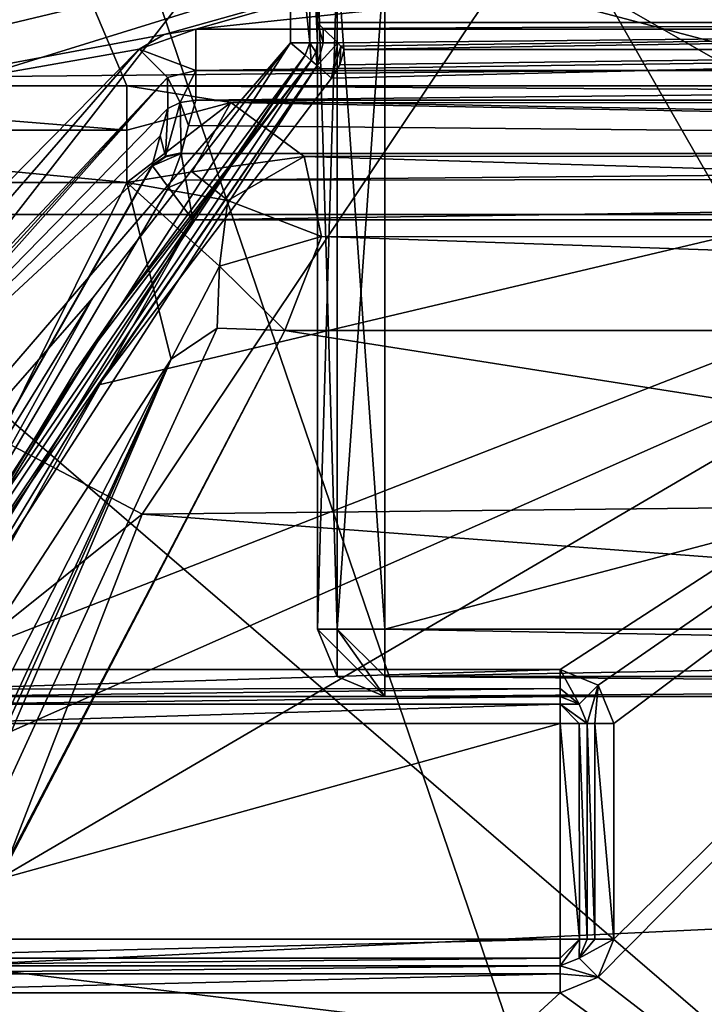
# Model space of a CAD drawing. Extents: x -250 to 250, y -697 to 625.
# Tile 545 of 656: x -156.11 to -153.56, y 536.61 to 540.26. Entities that reach past the tile are written whole.
import ezdxf

# ---------------------------------------------------------------- set-up
doc = ezdxf.new("R2010")
doc.units = 0
doc.header["$LTSCALE"] = 25.405557
for name, color, linetype in [('1251', 7, 'CONTINUOUS'), ('1270', 7, 'CONTINUOUS'), ('2125', 7, 'CONTINUOUS'), ('2130', 7, 'CONTINUOUS'), ('2131', 7, 'CONTINUOUS'), ('2133', 7, 'CONTINUOUS'), ('278', 7, 'CONTINUOUS'), ('3207', 7, 'CONTINUOUS'), ('3212', 7, 'CONTINUOUS'), ('3213', 7, 'CONTINUOUS'), ('3215', 7, 'CONTINUOUS'), ('3216', 7, 'CONTINUOUS'), ('3256', 7, 'CONTINUOUS'), ('3258', 7, 'CONTINUOUS'), ('3265', 7, 'CONTINUOUS'), ('3267', 7, 'CONTINUOUS'), ('3279', 7, 'CONTINUOUS'), ('3282', 7, 'CONTINUOUS'), ('3287', 7, 'CONTINUOUS'), ('3288', 7, 'CONTINUOUS'), ('3929', 7, 'CONTINUOUS'), ('3932', 7, 'CONTINUOUS'), ('3934', 7, 'CONTINUOUS'), ('3938', 7, 'CONTINUOUS'), ('3939', 7, 'CONTINUOUS'), ('3940', 7, 'CONTINUOUS'), ('3941', 7, 'CONTINUOUS'), ('3942', 7, 'CONTINUOUS'), ('3948', 7, 'CONTINUOUS'), ('3949', 7, 'CONTINUOUS'), ('3950', 7, 'CONTINUOUS'), ('3959', 7, 'CONTINUOUS'), ('3963', 7, 'CONTINUOUS'), ('3964', 7, 'CONTINUOUS'), ('3965', 7, 'CONTINUOUS'), ('3995', 7, 'CONTINUOUS'), ('4055', 7, 'CONTINUOUS'), ('4056', 7, 'CONTINUOUS'), ('4061', 7, 'CONTINUOUS'), ('4063', 7, 'CONTINUOUS'), ('4064', 7, 'CONTINUOUS'), ('4065', 7, 'CONTINUOUS'), ('4067', 7, 'CONTINUOUS'), ('4068', 7, 'CONTINUOUS'), ('4069', 7, 'CONTINUOUS'), ('4070', 7, 'CONTINUOUS'), ('4071', 7, 'CONTINUOUS'), ('4116', 7, 'CONTINUOUS'), ('4117', 7, 'CONTINUOUS'), ('4118', 7, 'CONTINUOUS'), ('4120', 7, 'CONTINUOUS'), ('4121', 7, 'CONTINUOUS'), ('4122', 7, 'CONTINUOUS'), ('4123', 7, 'CONTINUOUS'), ('4124', 7, 'CONTINUOUS'), ('4148', 7, 'CONTINUOUS'), ('4402', 7, 'CONTINUOUS'), ('4404', 7, 'CONTINUOUS'), ('4405', 7, 'CONTINUOUS'), ('4407', 7, 'CONTINUOUS'), ('4414', 7, 'CONTINUOUS'), ('4415', 7, 'CONTINUOUS'), ('4426', 7, 'CONTINUOUS'), ('4427', 7, 'CONTINUOUS'), ('4428', 7, 'CONTINUOUS'), ('4432', 7, 'CONTINUOUS'), ('4433', 7, 'CONTINUOUS'), ('4521', 7, 'CONTINUOUS'), ('4523', 7, 'CONTINUOUS'), ('4526', 7, 'CONTINUOUS'), ('4544', 7, 'CONTINUOUS')]:
    doc.layers.add(name, color=color, linetype=linetype)

msp = doc.modelspace()

# ---------------------------------------------------------------- linework, layer by layer
at = {"layer": '1251', "color": 7, "linetype": 'CONTINUOUS'}
for points in [[(-159.8698, 534.049, 64.65), (-155.9976, 541.529, 64.65), (-153.6, 534.5, 64.65), (-159.8698, 534.049, 64.65)], [(-155.9976, 541.529, 64.65), (-143.7956, 541.2988, 64.65), (-150.0001, 538.1, 64.65), (-155.9976, 541.529, 64.65)], [(-153.6, 534.5, 64.65), (-155.9976, 541.529, 64.65), (-150.0001, 538.1, 64.65), (-153.6, 534.5, 64.65)]]:
    msp.add_3dface(points, dxfattribs=at)
at = {"layer": '1270', "color": 7, "linetype": 'CONTINUOUS'}
msp.add_3dface([(-155.9976, 541.529, 64.65), (-159.8698, 534.049, 64.65), (-156.7332, 542.2064, 63.65), (-155.9976, 541.529, 64.65)], dxfattribs=at)
at = {"layer": '2125', "color": 7, "linetype": 'CONTINUOUS'}
msp.add_3dface([(-153.6, 534.5, 64.65), (-150.0001, 538.1, 64.65), (-153.5293, 534.5, 64.6793), (-153.6, 534.5, 64.65)], dxfattribs=at)
at = {"layer": '2130', "color": 7, "linetype": 'CONTINUOUS'}
for points in [[(-144.4132, 538.5471, 68.45), (-146.0094, 540.8619, 68.45), (-154.1233, 540.7108, 68.45), (-144.4132, 538.5471, 68.45)], [(-155.651, 538.4264, 68.45), (-144.4132, 538.5471, 68.45), (-154.1233, 540.7108, 68.45), (-155.651, 538.4264, 68.45)], [(-150, 538, 68.45), (-144.4132, 538.5471, 68.45), (-155.651, 538.4264, 68.45), (-150, 538, 68.45)], [(-157.0824, 534.7403, 68.45), (-150, 538, 68.45), (-155.651, 538.4264, 68.45), (-157.0824, 534.7403, 68.45)], [(-153.5, 534.5, 68.45), (-150, 538, 68.45), (-157.0824, 534.7403, 68.45), (-153.5, 534.5, 68.45)]]:
    msp.add_3dface(points, dxfattribs=at)
at = {"layer": '2131', "color": 7, "linetype": 'CONTINUOUS'}
msp.add_3dface([(-155.9789, 542.3068, 68.55), (-157.8925, 543.8342, 68.65), (-157.8164, 539.5667, 68.55), (-155.9789, 542.3068, 68.55)], dxfattribs=at)
at = {"layer": '2133', "color": 7, "linetype": 'CONTINUOUS'}
for points in [[(-154.1233, 540.7108, 68.45), (-155.9789, 542.3068, 68.55), (-157.8164, 539.5667, 68.55), (-154.1233, 540.7108, 68.45)], [(-155.651, 538.4264, 68.45), (-154.1233, 540.7108, 68.45), (-157.8164, 539.5667, 68.55), (-155.651, 538.4264, 68.45)], [(-155.651, 538.4264, 68.45), (-157.8164, 539.5667, 68.55), (-159.4414, 535.3923, 68.55), (-155.651, 538.4264, 68.45)], [(-157.0824, 534.7403, 68.45), (-155.651, 538.4264, 68.45), (-159.4414, 535.3923, 68.55), (-157.0824, 534.7403, 68.45)]]:
    msp.add_3dface(points, dxfattribs=at)
at = {"layer": '278', "color": 7, "linetype": 'CONTINUOUS'}
for points in [[(210, 543.5344, -8.8992), (210, 539.5384, -3.3992), (-210, 543.5344, -8.8992), (210, 543.5344, -8.8992)], [(210, 539.5384, -3.3992), (-210, 539.5384, -3.3992), (-210, 543.5344, -8.8992), (210, 539.5384, -3.3992)], [(210, 539.5384, 3.3992), (210, 543.5344, 8.8992), (-210, 539.5384, 3.3992), (210, 539.5384, 3.3992)], [(210, 543.5344, 8.8992), (-210, 543.5344, 8.8992), (-210, 539.5384, 3.3992), (210, 543.5344, 8.8992)], [(210, 539.5384, -3.3992), (210, 539.5384, 3.3992), (-210, 539.5384, -3.3992), (210, 539.5384, -3.3992)], [(210, 539.5384, 3.3992), (-210, 539.5384, 3.3992), (-210, 539.5384, -3.3992), (210, 539.5384, 3.3992)]]:
    msp.add_3dface(points, dxfattribs=at)
at = {"layer": '3207', "color": 7, "linetype": 'CONTINUOUS'}
for points in [[(-160.922, 535.5058, -13.35), (-156.4706, 542.7402, -13.35), (-150, 540.3336, -13.35), (-160.922, 535.5058, -13.35)], [(-138.9558, 535.1372, -13.35), (-160.922, 535.5058, -13.35), (-150, 540.3336, -13.35), (-138.9558, 535.1372, -13.35)]]:
    msp.add_3dface(points, dxfattribs=at)
at = {"layer": '3212', "color": 7, "linetype": 'CONTINUOUS'}
for points in [[(-156.6276, 542.5491, -8.6967), (-158.9874, 539.5661, -5.5994), (-151.2713, 541.4105, -7.7171), (-156.6276, 542.5491, -8.6967)], [(-158.9874, 539.5661, -5.5994), (-155.5688, 540.2058, -6.4277), (-151.2713, 541.4105, -7.7171), (-158.9874, 539.5661, -5.5994)], [(-155.5688, 540.2058, -6.4277), (-155.4521, 540.2257, -6.4516), (-151.2713, 541.4105, -7.7171), (-155.5688, 540.2058, -6.4277)], [(-155.4521, 540.2257, -6.4516), (-150, 540.8074, -7.1096), (-151.2713, 541.4105, -7.7171), (-155.4521, 540.2257, -6.4516)], [(-155.4521, 540.2257, -6.4516), (-144.5479, 540.2257, -6.4516), (-150, 540.8074, -7.1096), (-155.4521, 540.2257, -6.4516)], [(-155.5688, 540.2058, -6.4277), (-158.9874, 539.5661, -5.5994), (-155.6621, 540.1517, -6.3621), (-155.5688, 540.2058, -6.4277)], [(-155.6621, 540.1517, -6.3621), (-158.9874, 539.5661, -5.5994), (-157.3086, 538.4813, -3.8458), (-155.6621, 540.1517, -6.3621)]]:
    msp.add_3dface(points, dxfattribs=at)
at = {"layer": '3213', "color": 7, "linetype": 'CONTINUOUS'}
for points in [[(-144.5371, 539.5187, -7.85), (-155.4635, 539.5187, -7.85), (-158.6205, 533.9248, -7.85), (-144.5371, 539.5187, -7.85)], [(-144.5371, 539.5187, -7.85), (-158.6205, 533.9248, -7.85), (-150, 530.55, -7.85), (-144.5371, 539.5187, -7.85)]]:
    msp.add_3dface(points, dxfattribs=at)
at = {"layer": '3215', "color": 7, "linetype": 'CONTINUOUS'}
for points in [[(-155.4521, 539.9627, -6.5216), (-155.4787, 539.8677, -7.0602), (-144.4941, 539.7649, -7.6434), (-155.4521, 539.9627, -6.5216)], [(-144.5479, 539.9627, -6.5216), (-155.4521, 539.9627, -6.5216), (-144.4941, 539.7649, -7.6434), (-144.5479, 539.9627, -6.5216)], [(-155.5061, 539.7664, -7.6347), (-155.5059, 539.7649, -7.6434), (-155.4787, 539.8677, -7.0602), (-155.5061, 539.7664, -7.6347)], [(-155.4787, 539.8677, -7.0602), (-155.5059, 539.7649, -7.6434), (-144.4941, 539.7649, -7.6434), (-155.4787, 539.8677, -7.0602)]]:
    msp.add_3dface(points, dxfattribs=at)
at = {"layer": '3216', "color": 7, "linetype": 'CONTINUOUS'}
for points in [[(-155.5555, 539.9311, -6.4442), (-157.1845, 538.2664, -3.9023), (-155.5846, 539.8298, -7.0132), (-155.5555, 539.9311, -6.4442)], [(-155.5846, 539.8298, -7.0132), (-157.1845, 538.2664, -3.9023), (-155.6145, 539.7215, -7.6218), (-155.5846, 539.8298, -7.0132)], [(-155.6145, 539.7215, -7.6218), (-157.1845, 538.2664, -3.9023), (-158.8477, 534.0318, -7.6218), (-155.6145, 539.7215, -7.6218)]]:
    msp.add_3dface(points, dxfattribs=at)
at = {"layer": '3256', "color": 7, "linetype": 'CONTINUOUS'}
for points in [[(-144.5479, 540.2257, -6.4516), (-155.4521, 540.2257, -6.4516), (-155.4521, 540.0719, -6.4026), (-144.5479, 540.2257, -6.4516)], [(-144.5479, 540.0719, -6.4026), (-144.5479, 540.2257, -6.4516), (-155.4521, 540.0719, -6.4026), (-144.5479, 540.0719, -6.4026)], [(-155.4521, 539.9627, -6.5216), (-144.5479, 539.9627, -6.5216), (-144.5479, 540.0719, -6.4026), (-155.4521, 539.9627, -6.5216)], [(-155.4521, 539.9627, -6.5216), (-144.5479, 540.0719, -6.4026), (-155.4521, 540.0719, -6.4026), (-155.4521, 539.9627, -6.5216)]]:
    msp.add_3dface(points, dxfattribs=at)
at = {"layer": '3258', "color": 7, "linetype": 'CONTINUOUS'}
for points in [[(-155.5555, 539.9311, -6.4442), (-155.565, 539.755, -7.63), (-155.5101, 539.954, -6.5023), (-155.5555, 539.9311, -6.4442)], [(-155.565, 539.755, -7.63), (-155.5061, 539.7664, -7.6347), (-155.5101, 539.954, -6.5023), (-155.565, 539.755, -7.63)], [(-155.4787, 539.8677, -7.0602), (-155.4521, 539.9627, -6.5216), (-155.5101, 539.954, -6.5023), (-155.4787, 539.8677, -7.0602)], [(-155.5061, 539.7664, -7.6347), (-155.4787, 539.8677, -7.0602), (-155.5101, 539.954, -6.5023), (-155.5061, 539.7664, -7.6347)], [(-155.5555, 539.9311, -6.4442), (-155.5846, 539.8298, -7.0132), (-155.565, 539.755, -7.63), (-155.5555, 539.9311, -6.4442)], [(-155.5846, 539.8298, -7.0132), (-155.6145, 539.7215, -7.6218), (-155.565, 539.755, -7.63), (-155.5846, 539.8298, -7.0132)]]:
    msp.add_3dface(points, dxfattribs=at)
at = {"layer": '3265', "color": 7, "linetype": 'CONTINUOUS'}
for points in [[(-155.6621, 540.1517, -6.3621), (-157.3086, 538.4813, -3.8458), (-158.182, 537.2488, -0.9494), (-155.6621, 540.1517, -6.3621)], [(-155.5571, 540.0469, -6.3507), (-155.6621, 540.1517, -6.3621), (-158.182, 537.2488, -0.9494), (-155.5571, 540.0469, -6.3507)], [(-158.1733, 537.1091, -0.9869), (-155.5571, 540.0469, -6.3507), (-158.182, 537.2488, -0.9494), (-158.1733, 537.1091, -0.9869)], [(-158.1733, 537.1091, -0.9869), (-157.1845, 538.2664, -3.9023), (-155.5571, 540.0469, -6.3507), (-158.1733, 537.1091, -0.9869)], [(-157.1845, 538.2664, -3.9023), (-155.5555, 539.9311, -6.4442), (-155.5571, 540.0469, -6.3507), (-157.1845, 538.2664, -3.9023)]]:
    msp.add_3dface(points, dxfattribs=at)
at = {"layer": '3267', "color": 7, "linetype": 'CONTINUOUS'}
for points in [[(-155.4521, 540.2257, -6.4516), (-155.5688, 540.2058, -6.4277), (-155.6621, 540.1517, -6.3621), (-155.4521, 540.2257, -6.4516)], [(-155.4521, 540.2257, -6.4516), (-155.6621, 540.1517, -6.3621), (-155.4521, 540.0719, -6.4026), (-155.4521, 540.2257, -6.4516)], [(-155.4521, 540.0719, -6.4026), (-155.6621, 540.1517, -6.3621), (-155.5571, 540.0469, -6.3507), (-155.4521, 540.0719, -6.4026)], [(-155.5101, 539.954, -6.5023), (-155.4521, 540.0719, -6.4026), (-155.5571, 540.0469, -6.3507), (-155.5101, 539.954, -6.5023)], [(-155.5101, 539.954, -6.5023), (-155.4521, 539.9627, -6.5216), (-155.4521, 540.0719, -6.4026), (-155.5101, 539.954, -6.5023)], [(-155.5555, 539.9311, -6.4442), (-155.5101, 539.954, -6.5023), (-155.5571, 540.0469, -6.3507), (-155.5555, 539.9311, -6.4442)]]:
    msp.add_3dface(points, dxfattribs=at)
at = {"layer": '3279', "color": 7, "linetype": 'CONTINUOUS'}
for points in [[(-155.6145, 539.7215, -7.6218), (-158.8477, 534.0318, -7.6218), (-155.614, 539.7203, -7.6327), (-155.6145, 539.7215, -7.6218)], [(-155.614, 539.7203, -7.6327), (-158.8477, 534.0318, -7.6218), (-155.6131, 539.7188, -7.6434), (-155.614, 539.7203, -7.6327)], [(-155.6131, 539.7188, -7.6434), (-158.8477, 534.0318, -7.6218), (-155.5532, 539.6384, -7.802), (-155.6131, 539.7188, -7.6434)], [(-158.8477, 534.0318, -7.6218), (-155.4635, 539.5187, -7.85), (-155.5532, 539.6384, -7.802), (-158.8477, 534.0318, -7.6218)], [(-155.4635, 539.5187, -7.85), (-158.8477, 534.0318, -7.6218), (-158.6205, 533.9248, -7.85), (-155.4635, 539.5187, -7.85)]]:
    msp.add_3dface(points, dxfattribs=at)
at = {"layer": '3282', "color": 7, "linetype": 'CONTINUOUS'}
for points in [[(-144.4941, 539.7649, -7.6434), (-155.5059, 539.7649, -7.6434), (-155.4889, 539.6661, -7.802), (-144.4941, 539.7649, -7.6434)], [(-144.4941, 539.7649, -7.6434), (-155.4889, 539.6661, -7.802), (-144.5093, 539.6765, -7.7939), (-144.4941, 539.7649, -7.6434)], [(-155.4889, 539.6661, -7.802), (-155.4635, 539.5187, -7.85), (-144.5093, 539.6765, -7.7939), (-155.4889, 539.6661, -7.802)], [(-155.4635, 539.5187, -7.85), (-144.5371, 539.5187, -7.85), (-144.5093, 539.6765, -7.7939), (-155.4635, 539.5187, -7.85)]]:
    msp.add_3dface(points, dxfattribs=at)
at = {"layer": '3287', "color": 7, "linetype": 'CONTINUOUS'}
for points in [[(-155.5059, 539.7649, -7.6434), (-155.6131, 539.7188, -7.6434), (-155.5532, 539.6384, -7.802), (-155.5059, 539.7649, -7.6434)], [(-155.6131, 539.7188, -7.6434), (-155.5059, 539.7649, -7.6434), (-155.5641, 539.7525, -7.6456), (-155.6131, 539.7188, -7.6434)], [(-155.4889, 539.6661, -7.802), (-155.5059, 539.7649, -7.6434), (-155.5532, 539.6384, -7.802), (-155.4889, 539.6661, -7.802)], [(-155.4635, 539.5187, -7.85), (-155.4889, 539.6661, -7.802), (-155.5532, 539.6384, -7.802), (-155.4635, 539.5187, -7.85)]]:
    msp.add_3dface(points, dxfattribs=at)
at = {"layer": '3288', "color": 7, "linetype": 'CONTINUOUS'}
for points in [[(-155.5059, 539.7649, -7.6434), (-155.5061, 539.7664, -7.6347), (-155.565, 539.755, -7.63), (-155.5059, 539.7649, -7.6434)], [(-155.5059, 539.7649, -7.6434), (-155.565, 539.755, -7.63), (-155.5641, 539.7525, -7.6456), (-155.5059, 539.7649, -7.6434)], [(-155.565, 539.755, -7.63), (-155.6145, 539.7215, -7.6218), (-155.614, 539.7203, -7.6327), (-155.565, 539.755, -7.63)], [(-155.565, 539.755, -7.63), (-155.614, 539.7203, -7.6327), (-155.6131, 539.7188, -7.6434), (-155.565, 539.755, -7.63)], [(-155.565, 539.755, -7.63), (-155.6131, 539.7188, -7.6434), (-155.5641, 539.7525, -7.6456), (-155.565, 539.755, -7.63)]]:
    msp.add_3dface(points, dxfattribs=at)
at = {"layer": '3929', "color": 7, "linetype": 'CONTINUOUS'}
for points in [[(-160.616, 533.77, 58.15), (-155.1, 540.85, 58.15), (-157.0839, 541.2706, 58.15), (-160.616, 533.77, 58.15)], [(-155.1, 540.1752, 58.15), (-155.1, 540.85, 58.15), (-160.616, 533.77, 58.15), (-155.1, 540.1752, 58.15)], [(-155.8337, 539.229, 58.15), (-155.1, 540.1752, 58.15), (-160.616, 533.77, 58.15), (-155.8337, 539.229, 58.15)], [(-156.6278, 537.9462, 58.15), (-155.8337, 539.229, 58.15), (-160.616, 533.77, 58.15), (-156.6278, 537.9462, 58.15)], [(-154.1, 537.65, 58.15), (-156.4525, 537.65, 58.15), (-156.9852, 536.85, 58.15), (-154.1, 537.65, 58.15)], [(-154.1, 536.85, 58.15), (-154.1, 537.65, 58.15), (-156.9852, 536.85, 58.15), (-154.1, 536.85, 58.15)]]:
    msp.add_3dface(points, dxfattribs=at)
at = {"layer": '3932', "color": 7, "linetype": 'CONTINUOUS'}
for points in [[(-154.1, 537.85, 11.15), (-150.55, 540.15, 11.15), (-156.4525, 537.85, 11.15), (-154.1, 537.85, 11.15)], [(-156.4525, 537.85, 11.15), (-150.55, 540.15, 11.15), (-155.8125, 538.9058, 11.15), (-156.4525, 537.85, 11.15)], [(-150.55, 540.15, 11.15), (-154.9486, 540.0445, 11.15), (-155.8125, 538.9058, 11.15), (-150.55, 540.15, 11.15)], [(-154.9173, 540.0939, 11.15), (-154.9486, 540.0445, 11.15), (-150.55, 540.15, 11.15), (-154.9173, 540.0939, 11.15)], [(-154.9016, 540.15, 11.15), (-154.9173, 540.0939, 11.15), (-150.55, 540.15, 11.15), (-154.9016, 540.15, 11.15)], [(-153.9586, 537.7915, 11.15), (-150.55, 540.15, 11.15), (-154.1, 537.85, 11.15), (-153.9586, 537.7915, 11.15)], [(-153.9, 537.65, 11.15), (-150.55, 540.15, 11.15), (-153.9586, 537.7915, 11.15), (-153.9, 537.65, 11.15)], [(-150.55, 534.0779, 11.15), (-150.55, 540.15, 11.15), (-153.9585, 536.7086, 11.15), (-150.55, 534.0779, 11.15)], [(-153.9585, 536.7086, 11.15), (-150.55, 540.15, 11.15), (-153.9, 536.85, 11.15), (-153.9585, 536.7086, 11.15)], [(-153.9, 536.85, 11.15), (-150.55, 540.15, 11.15), (-153.9, 537.65, 11.15), (-153.9, 536.85, 11.15)], [(-154.1, 536.65, 11.15), (-150.55, 534.0779, 11.15), (-153.9585, 536.7086, 11.15), (-154.1, 536.65, 11.15)], [(-158.266, 532.8344, 11.15), (-150.55, 534.0779, 11.15), (-154.1, 536.65, 11.15), (-158.266, 532.8344, 11.15)], [(-156.9852, 536.65, 11.15), (-158.266, 532.8344, 11.15), (-154.1, 536.65, 11.15), (-156.9852, 536.65, 11.15)]]:
    msp.add_3dface(points, dxfattribs=at)
at = {"layer": '3934', "color": 7, "linetype": 'CONTINUOUS'}
for points in [[(-154.1, 536.75, 11.25), (-154.1, 536.75, 58.05), (-156.9852, 536.75, 11.25), (-154.1, 536.75, 11.25)], [(-156.9852, 536.75, 11.25), (-154.1, 536.75, 58.05), (-156.9852, 536.75, 58.05), (-156.9852, 536.75, 11.25)]]:
    msp.add_3dface(points, dxfattribs=at)
at = {"layer": '3938', "color": 7, "linetype": 'CONTINUOUS'}
for points in [[(-150.4912, 540.25, 15.1916), (-145, 540.25, 43.15), (-155, 540.25, 11.25), (-150.4912, 540.25, 15.1916)], [(-155, 540.25, 11.25), (-145, 540.25, 43.15), (-155, 540.25, 43.15), (-155, 540.25, 11.25)], [(-150.55, 540.25, 15.05), (-150.4912, 540.25, 15.1916), (-155, 540.25, 11.25), (-150.55, 540.25, 15.05)], [(-150.55, 540.25, 11.25), (-150.55, 540.25, 15.05), (-155, 540.25, 11.25), (-150.55, 540.25, 11.25)]]:
    msp.add_3dface(points, dxfattribs=at)
at = {"layer": '3939', "color": 7, "linetype": 'CONTINUOUS'}
for points in [[(-155, 540.75, 58.05), (-155, 540.25, 43.15), (-155, 540.75, 43.15), (-155, 540.75, 58.05)], [(-155, 540.25, 43.15), (-155, 540.75, 58.05), (-155, 540.1752, 58.05), (-155, 540.25, 43.15)], [(-155, 540.25, 11.25), (-155, 540.25, 43.15), (-155, 540.1752, 11.25), (-155, 540.25, 11.25)], [(-155, 540.1752, 11.25), (-155, 540.25, 43.15), (-155, 540.1752, 58.05), (-155, 540.1752, 11.25)]]:
    msp.add_3dface(points, dxfattribs=at)
at = {"layer": '3940', "color": 7, "linetype": 'CONTINUOUS'}
for points in [[(-155.8956, 538.9614, 11.25), (-155.0243, 540.1099, 11.25), (-155.7517, 539.1717, 58.05), (-155.8956, 538.9614, 11.25)], [(-155.0243, 540.1099, 11.25), (-155.0243, 540.1099, 58.05), (-155.7517, 539.1717, 58.05), (-155.0243, 540.1099, 11.25)], [(-156.5401, 537.8981, 58.05), (-155.8956, 538.9614, 11.25), (-155.7517, 539.1717, 58.05), (-156.5401, 537.8981, 58.05)], [(-156.5401, 537.8981, 11.25), (-155.8956, 538.9614, 11.25), (-156.5401, 537.8981, 58.05), (-156.5401, 537.8981, 11.25)]]:
    msp.add_3dface(points, dxfattribs=at)
at = {"layer": '3941', "color": 7, "linetype": 'CONTINUOUS'}
for points in [[(-156.4525, 537.75, 11.25), (-156.4525, 537.75, 58.05), (-154.1, 537.75, 11.25), (-156.4525, 537.75, 11.25)], [(-154.1, 537.75, 11.25), (-156.4525, 537.75, 58.05), (-154.1, 537.75, 58.05), (-154.1, 537.75, 11.25)]]:
    msp.add_3dface(points, dxfattribs=at)
at = {"layer": '3942', "color": 7, "linetype": 'CONTINUOUS'}
for points in [[(-154, 537.65, 11.25), (-154, 537.65, 58.05), (-154, 536.85, 11.25), (-154, 537.65, 11.25)], [(-154, 536.85, 11.25), (-154, 537.65, 58.05), (-154, 536.85, 58.05), (-154, 536.85, 11.25)]]:
    msp.add_3dface(points, dxfattribs=at)
at = {"layer": '3948', "color": 7, "linetype": 'CONTINUOUS'}
for points in [[(-143.8539, 542.0668, 8.7108), (-142.2564, 540.0153, 6.8018), (-156.4409, 541.7444, 8.4358), (-143.8539, 542.0668, 8.7108)], [(-157.7436, 540.0153, 6.8018), (-156.4409, 541.7444, 8.4358), (-155.7084, 540.0153, 6.8018), (-157.7436, 540.0153, 6.8018)], [(-156.4409, 541.7444, 8.4358), (-142.2564, 540.0153, 6.8018), (-144.2916, 540.0153, 6.8018), (-156.4409, 541.7444, 8.4358)], [(-155.7084, 540.0153, 6.8018), (-156.4409, 541.7444, 8.4358), (-144.2916, 540.0153, 6.8018), (-155.7084, 540.0153, 6.8018)], [(-155.3224, 539.9541, 6.7386), (-155.7084, 540.0153, 6.8018), (-144.6859, 539.9514, 6.7358), (-155.3224, 539.9541, 6.7386)], [(-144.6859, 539.9514, 6.7358), (-155.7084, 540.0153, 6.8018), (-144.2916, 540.0153, 6.8018), (-144.6859, 539.9514, 6.7358)], [(-155.0498, 539.753, 6.5278), (-155.3224, 539.9541, 6.7386), (-144.9442, 539.7619, 6.5372), (-155.0498, 539.753, 6.5278)], [(-144.9442, 539.7619, 6.5372), (-155.3224, 539.9541, 6.7386), (-144.6859, 539.9514, 6.7358), (-144.9442, 539.7619, 6.5372)], [(-145.0143, 539.4533, 6.2051), (-155.0498, 539.753, 6.5278), (-144.9442, 539.7619, 6.5372), (-145.0143, 539.4533, 6.2051)], [(-154.9851, 539.4567, 6.2089), (-155.0498, 539.753, 6.5278), (-145.0143, 539.4533, 6.2051), (-154.9851, 539.4567, 6.2089)], [(-155.1213, 539.1075, 5.8196), (-154.9851, 539.4567, 6.2089), (-144.8786, 539.1075, 5.8196), (-155.1213, 539.1075, 5.8196)], [(-144.8786, 539.1075, 5.8196), (-154.9851, 539.4567, 6.2089), (-145.0143, 539.4533, 6.2051), (-144.8786, 539.1075, 5.8196)], [(-156.348, 536.7526, 2.7288), (-155.1213, 539.1075, 5.8196), (-143.912, 537.3442, 3.5946), (-156.348, 536.7526, 2.7288)], [(-143.912, 537.3442, 3.5946), (-155.1213, 539.1075, 5.8196), (-144.8786, 539.1075, 5.8196), (-143.912, 537.3442, 3.5946)], [(-143.0674, 535.1425, -0.0732), (-156.348, 536.7526, 2.7288), (-143.912, 537.3442, 3.5946), (-143.0674, 535.1425, -0.0732)], [(-156.9326, 535.1425, -0.0732), (-156.348, 536.7526, 2.7288), (-143.0674, 535.1425, -0.0732), (-156.9326, 535.1425, -0.0732)]]:
    msp.add_3dface(points, dxfattribs=at)
at = {"layer": '3949', "color": 7, "linetype": 'CONTINUOUS'}
msp.add_3dface([(-157.6085, 535.8348, 6.65), (-157.7436, 539.6565, 6.65), (-155.7084, 539.6565, 6.65), (-157.6085, 535.8348, 6.65)], dxfattribs=at)
at = {"layer": '3950', "color": 7, "linetype": 'CONTINUOUS'}
msp.add_3dface([(-155.5429, 539.0009, 6.15), (-156.8107, 536.5239, 3.003), (-157.2863, 535.2321, 6.15), (-155.5429, 539.0009, 6.15)], dxfattribs=at)
at = {"layer": '3959', "color": 7, "linetype": 'CONTINUOUS'}
for points in [[(-155.3326, 539.5895, 6.5105), (-155.7084, 539.6565, 6.65), (-155.4656, 539.6962, 6.6179), (-155.3326, 539.5895, 6.5105)], [(-157.6085, 535.8348, 6.65), (-155.7084, 539.6565, 6.65), (-155.5429, 539.0009, 6.15), (-157.6085, 535.8348, 6.65)], [(-155.5429, 539.0009, 6.15), (-155.7084, 539.6565, 6.65), (-155.3645, 539.3461, 6.3481), (-155.5429, 539.0009, 6.15)], [(-155.3645, 539.3461, 6.3481), (-155.7084, 539.6565, 6.65), (-155.3326, 539.5895, 6.5105), (-155.3645, 539.3461, 6.3481)], [(-157.6085, 535.8348, 6.65), (-155.5429, 539.0009, 6.15), (-157.2863, 535.2321, 6.15), (-157.6085, 535.8348, 6.65)]]:
    msp.add_3dface(points, dxfattribs=at)
at = {"layer": '3963', "color": 7, "linetype": 'CONTINUOUS'}
for points in [[(-157.7436, 540.0153, 6.8018), (-155.7084, 540.0153, 6.8018), (-155.7084, 539.8513, 6.6895), (-157.7436, 540.0153, 6.8018)], [(-157.7436, 539.8513, 6.6895), (-157.7436, 540.0153, 6.8018), (-155.7084, 539.8513, 6.6895), (-157.7436, 539.8513, 6.6895)], [(-155.7084, 539.6565, 6.65), (-157.7436, 539.6565, 6.65), (-157.7436, 539.8513, 6.6895), (-155.7084, 539.6565, 6.65)], [(-155.7084, 539.6565, 6.65), (-157.7436, 539.8513, 6.6895), (-155.7084, 539.8513, 6.6895), (-155.7084, 539.6565, 6.65)]]:
    msp.add_3dface(points, dxfattribs=at)
at = {"layer": '3964', "color": 7, "linetype": 'CONTINUOUS'}
for points in [[(-155.7084, 540.0153, 6.8018), (-155.3224, 539.9541, 6.7386), (-155.7084, 539.8513, 6.6895), (-155.7084, 540.0153, 6.8018)], [(-155.7084, 539.6565, 6.65), (-155.3224, 539.9541, 6.7386), (-155.4656, 539.6962, 6.6179), (-155.7084, 539.6565, 6.65)], [(-155.3224, 539.9541, 6.7386), (-155.7084, 539.6565, 6.65), (-155.7084, 539.8513, 6.6895), (-155.3224, 539.9541, 6.7386)], [(-155.3224, 539.9541, 6.7386), (-155.0498, 539.753, 6.5278), (-155.4656, 539.6962, 6.6179), (-155.3224, 539.9541, 6.7386)], [(-155.0498, 539.753, 6.5278), (-155.3326, 539.5895, 6.5105), (-155.4656, 539.6962, 6.6179), (-155.0498, 539.753, 6.5278)], [(-155.0498, 539.753, 6.5278), (-154.9851, 539.4567, 6.2089), (-155.3326, 539.5895, 6.5105), (-155.0498, 539.753, 6.5278)], [(-154.9851, 539.4567, 6.2089), (-155.3645, 539.3461, 6.3481), (-155.3326, 539.5895, 6.5105), (-154.9851, 539.4567, 6.2089)], [(-154.9851, 539.4567, 6.2089), (-155.1213, 539.1075, 5.8196), (-155.3645, 539.3461, 6.3481), (-154.9851, 539.4567, 6.2089)], [(-155.5429, 539.0009, 6.15), (-155.3645, 539.3461, 6.3481), (-155.373, 539.1166, 5.9528), (-155.5429, 539.0009, 6.15)], [(-155.3645, 539.3461, 6.3481), (-155.1213, 539.1075, 5.8196), (-155.373, 539.1166, 5.9528), (-155.3645, 539.3461, 6.3481)]]:
    msp.add_3dface(points, dxfattribs=at)
at = {"layer": '3965', "color": 7, "linetype": 'CONTINUOUS'}
for points in [[(-155.373, 539.1166, 5.9528), (-155.1213, 539.1075, 5.8196), (-157.2331, 535.0692, 0.0095), (-155.373, 539.1166, 5.9528)], [(-155.5429, 539.0009, 6.15), (-155.373, 539.1166, 5.9528), (-157.2331, 535.0692, 0.0095), (-155.5429, 539.0009, 6.15)], [(-155.1213, 539.1075, 5.8196), (-156.348, 536.7526, 2.7288), (-157.2331, 535.0692, 0.0095), (-155.1213, 539.1075, 5.8196)], [(-157.4105, 534.8423, 0.15), (-156.8107, 536.5239, 3.003), (-155.5429, 539.0009, 6.15), (-157.4105, 534.8423, 0.15)], [(-157.4105, 534.8423, 0.15), (-155.5429, 539.0009, 6.15), (-157.2331, 535.0692, 0.0095), (-157.4105, 534.8423, 0.15)]]:
    msp.add_3dface(points, dxfattribs=at)
at = {"layer": '3995', "color": 7, "linetype": 'CONTINUOUS'}
for points in [[(-145, 540.25, 43.15), (-145, 540.75, 43.15), (-155, 540.75, 43.15), (-145, 540.25, 43.15)], [(-155, 540.25, 43.15), (-145, 540.25, 43.15), (-155, 540.75, 43.15), (-155, 540.25, 43.15)]]:
    msp.add_3dface(points, dxfattribs=at)
at = {"layer": '4055', "color": 7, "linetype": 'CONTINUOUS'}
for points in [[(-154.1, 537.75, 11.25), (-154.1, 537.75, 58.05), (-154.0293, 537.7207, 58.05), (-154.1, 537.75, 11.25)], [(-154.0293, 537.7207, 11.25), (-154.1, 537.75, 11.25), (-154.0293, 537.7207, 58.05), (-154.0293, 537.7207, 11.25)], [(-154, 537.65, 58.05), (-154, 537.65, 11.25), (-154.0293, 537.7207, 11.25), (-154, 537.65, 58.05)], [(-154, 537.65, 58.05), (-154.0293, 537.7207, 11.25), (-154.0293, 537.7207, 58.05), (-154, 537.65, 58.05)]]:
    msp.add_3dface(points, dxfattribs=at)
at = {"layer": '4056', "color": 7, "linetype": 'CONTINUOUS'}
for points in [[(-154, 536.85, 11.25), (-154, 536.85, 58.05), (-154.0293, 536.7793, 58.05), (-154, 536.85, 11.25)], [(-154.0293, 536.7793, 11.25), (-154, 536.85, 11.25), (-154.0293, 536.7793, 58.05), (-154.0293, 536.7793, 11.25)], [(-154.1, 536.75, 58.05), (-154.1, 536.75, 11.25), (-154.0293, 536.7793, 11.25), (-154.1, 536.75, 58.05)], [(-154.1, 536.75, 58.05), (-154.0293, 536.7793, 11.25), (-154.0293, 536.7793, 58.05), (-154.1, 536.75, 58.05)]]:
    msp.add_3dface(points, dxfattribs=at)
at = {"layer": '4061', "color": 7, "linetype": 'CONTINUOUS'}
for points in [[(-155, 540.1752, 11.25), (-155, 540.1752, 58.05), (-155.0063, 540.1404, 58.05), (-155, 540.1752, 11.25)], [(-155.0063, 540.1404, 11.25), (-155, 540.1752, 11.25), (-155.0063, 540.1404, 58.05), (-155.0063, 540.1404, 11.25)], [(-155.0243, 540.1099, 58.05), (-155.0243, 540.1099, 11.25), (-155.0063, 540.1404, 11.25), (-155.0243, 540.1099, 58.05)], [(-155.0243, 540.1099, 58.05), (-155.0063, 540.1404, 11.25), (-155.0063, 540.1404, 58.05), (-155.0243, 540.1099, 58.05)]]:
    msp.add_3dface(points, dxfattribs=at)
at = {"layer": '4063', "color": 7, "linetype": 'CONTINUOUS'}
for points in [[(-155, 540.25, 11.25), (-155, 540.1752, 11.25), (-154.9791, 540.1752, 11.1888), (-155, 540.25, 11.25)], [(-154.9788, 540.2288, 11.1885), (-155, 540.25, 11.25), (-154.9791, 540.1752, 11.1888), (-154.9788, 540.2288, 11.1885)], [(-154.9252, 540.1752, 11.1532), (-154.9788, 540.2288, 11.1885), (-154.9791, 540.1752, 11.1888), (-154.9252, 540.1752, 11.1532)]]:
    msp.add_3dface(points, dxfattribs=at)
at = {"layer": '4064', "color": 7, "linetype": 'CONTINUOUS'}
for points in [[(-155, 540.1752, 11.25), (-155.0063, 540.1404, 11.25), (-155.0021, 540.0907, 11.1793), (-155, 540.1752, 11.25)], [(-154.9486, 540.0445, 11.15), (-154.9252, 540.1752, 11.1532), (-155.0021, 540.0907, 11.1793), (-154.9486, 540.0445, 11.15)], [(-154.9791, 540.1752, 11.1888), (-155, 540.1752, 11.25), (-155.0021, 540.0907, 11.1793), (-154.9791, 540.1752, 11.1888)], [(-154.9252, 540.1752, 11.1532), (-154.9791, 540.1752, 11.1888), (-155.0021, 540.0907, 11.1793), (-154.9252, 540.1752, 11.1532)], [(-154.9486, 540.0445, 11.15), (-154.9135, 540.1631, 11.1509), (-154.9252, 540.1752, 11.1532), (-154.9486, 540.0445, 11.15)], [(-154.9486, 540.0445, 11.15), (-154.9173, 540.0939, 11.15), (-154.9135, 540.1631, 11.1509), (-154.9486, 540.0445, 11.15)], [(-154.9173, 540.0939, 11.15), (-154.9016, 540.15, 11.15), (-154.9135, 540.1631, 11.1509), (-154.9173, 540.0939, 11.15)], [(-155.0063, 540.1404, 11.25), (-155.0243, 540.1099, 11.25), (-155.0021, 540.0907, 11.1793), (-155.0063, 540.1404, 11.25)]]:
    msp.add_3dface(points, dxfattribs=at)
at = {"layer": '4065', "color": 7, "linetype": 'CONTINUOUS'}
for points in [[(-155.0243, 540.1099, 11.25), (-155.8956, 538.9614, 11.25), (-156.5169, 537.8854, 11.1822), (-155.0243, 540.1099, 11.25)], [(-155.0021, 540.0907, 11.1793), (-155.0243, 540.1099, 11.25), (-156.5169, 537.8854, 11.1822), (-155.0021, 540.0907, 11.1793)], [(-156.4525, 537.85, 11.15), (-155.0021, 540.0907, 11.1793), (-156.5169, 537.8854, 11.1822), (-156.4525, 537.85, 11.15)], [(-156.4525, 537.85, 11.15), (-155.8125, 538.9058, 11.15), (-155.0021, 540.0907, 11.1793), (-156.4525, 537.85, 11.15)], [(-155.8125, 538.9058, 11.15), (-154.9486, 540.0445, 11.15), (-155.0021, 540.0907, 11.1793), (-155.8125, 538.9058, 11.15)], [(-155.8956, 538.9614, 11.25), (-156.5401, 537.8981, 11.25), (-156.5169, 537.8854, 11.1822), (-155.8956, 538.9614, 11.25)]]:
    msp.add_3dface(points, dxfattribs=at)
at = {"layer": '4067', "color": 7, "linetype": 'CONTINUOUS'}
for points in [[(-154.1, 537.85, 11.15), (-156.4525, 537.85, 11.15), (-156.4525, 537.7765, 11.1822), (-154.1, 537.85, 11.15)], [(-154.1, 537.85, 11.15), (-156.4525, 537.7765, 11.1822), (-154.1, 537.7793, 11.1793), (-154.1, 537.85, 11.15)], [(-156.4525, 537.75, 11.25), (-154.1, 537.75, 11.25), (-154.1, 537.7793, 11.1793), (-156.4525, 537.75, 11.25)], [(-156.4525, 537.7765, 11.1822), (-156.4525, 537.75, 11.25), (-154.1, 537.7793, 11.1793), (-156.4525, 537.7765, 11.1822)]]:
    msp.add_3dface(points, dxfattribs=at)
at = {"layer": '4068', "color": 7, "linetype": 'CONTINUOUS'}
for points in [[(-153.9586, 537.7915, 11.15), (-154.1, 537.85, 11.15), (-154.0293, 537.7207, 11.25), (-153.9586, 537.7915, 11.15)], [(-154.0293, 537.7207, 11.25), (-154.1, 537.85, 11.15), (-154.1, 537.7793, 11.1793), (-154.0293, 537.7207, 11.25)], [(-154, 537.65, 11.25), (-153.9586, 537.7915, 11.15), (-154.0293, 537.7207, 11.25), (-154, 537.65, 11.25)], [(-153.9586, 537.7915, 11.15), (-154, 537.65, 11.25), (-153.9707, 537.65, 11.1793), (-153.9586, 537.7915, 11.15)], [(-153.9, 537.65, 11.15), (-153.9586, 537.7915, 11.15), (-153.9707, 537.65, 11.1793), (-153.9, 537.65, 11.15)], [(-154.1, 537.75, 11.25), (-154.0293, 537.7207, 11.25), (-154.1, 537.7793, 11.1793), (-154.1, 537.75, 11.25)]]:
    msp.add_3dface(points, dxfattribs=at)
at = {"layer": '4069', "color": 7, "linetype": 'CONTINUOUS'}
for points in [[(-154, 537.65, 11.25), (-154, 536.85, 11.25), (-153.9707, 536.85, 11.1793), (-154, 537.65, 11.25)], [(-153.9707, 537.65, 11.1793), (-154, 537.65, 11.25), (-153.9707, 536.85, 11.1793), (-153.9707, 537.65, 11.1793)], [(-153.9, 536.85, 11.15), (-153.9, 537.65, 11.15), (-153.9707, 537.65, 11.1793), (-153.9, 536.85, 11.15)], [(-153.9, 536.85, 11.15), (-153.9707, 537.65, 11.1793), (-153.9707, 536.85, 11.1793), (-153.9, 536.85, 11.15)]]:
    msp.add_3dface(points, dxfattribs=at)
at = {"layer": '4070', "color": 7, "linetype": 'CONTINUOUS'}
for points in [[(-153.9585, 536.7086, 11.15), (-153.9, 536.85, 11.15), (-154.0293, 536.7793, 11.25), (-153.9585, 536.7086, 11.15)], [(-154.0293, 536.7793, 11.25), (-153.9, 536.85, 11.15), (-153.9707, 536.85, 11.1793), (-154.0293, 536.7793, 11.25)], [(-154, 536.85, 11.25), (-154.0293, 536.7793, 11.25), (-153.9707, 536.85, 11.1793), (-154, 536.85, 11.25)], [(-154.1, 536.75, 11.25), (-153.9585, 536.7086, 11.15), (-154.0293, 536.7793, 11.25), (-154.1, 536.75, 11.25)], [(-153.9585, 536.7086, 11.15), (-154.1, 536.75, 11.25), (-154.1, 536.7207, 11.1793), (-153.9585, 536.7086, 11.15)], [(-154.1, 536.65, 11.15), (-153.9585, 536.7086, 11.15), (-154.1, 536.7207, 11.1793), (-154.1, 536.65, 11.15)]]:
    msp.add_3dface(points, dxfattribs=at)
at = {"layer": '4071', "color": 7, "linetype": 'CONTINUOUS'}
for points in [[(-154.1, 536.75, 11.25), (-156.9852, 536.75, 11.25), (-156.9852, 536.7211, 11.1796), (-154.1, 536.75, 11.25)], [(-154.1, 536.7207, 11.1793), (-154.1, 536.75, 11.25), (-156.9852, 536.7211, 11.1796), (-154.1, 536.7207, 11.1793)], [(-156.9852, 536.65, 11.15), (-154.1, 536.7207, 11.1793), (-156.9852, 536.7211, 11.1796), (-156.9852, 536.65, 11.15)], [(-156.9852, 536.65, 11.15), (-154.1, 536.65, 11.15), (-154.1, 536.7207, 11.1793), (-156.9852, 536.65, 11.15)]]:
    msp.add_3dface(points, dxfattribs=at)
at = {"layer": '4116', "color": 7, "linetype": 'CONTINUOUS'}
for points in [[(-155.1, 540.85, 58.15), (-155.1, 540.1752, 58.15), (-155.0292, 540.1752, 58.1206), (-155.1, 540.85, 58.15)], [(-155.1, 540.85, 58.15), (-155.0292, 540.1752, 58.1206), (-155.0293, 540.7793, 58.1207), (-155.1, 540.85, 58.15)], [(-155, 540.1752, 58.05), (-155, 540.75, 58.05), (-155.0293, 540.7793, 58.1207), (-155, 540.1752, 58.05)], [(-155.0292, 540.1752, 58.1206), (-155, 540.1752, 58.05), (-155.0293, 540.7793, 58.1207), (-155.0292, 540.1752, 58.1206)]]:
    msp.add_3dface(points, dxfattribs=at)
at = {"layer": '4117', "color": 7, "linetype": 'CONTINUOUS'}
for points in [[(-155.1, 540.1752, 58.15), (-155.0463, 540.1289, 58.1205), (-155.0292, 540.1752, 58.1206), (-155.1, 540.1752, 58.15)], [(-155.0463, 540.1289, 58.1205), (-155.0243, 540.1099, 58.05), (-155.0292, 540.1752, 58.1206), (-155.0463, 540.1289, 58.1205)], [(-155.0063, 540.1404, 58.05), (-155, 540.1752, 58.05), (-155.0292, 540.1752, 58.1206), (-155.0063, 540.1404, 58.05)], [(-155.0243, 540.1099, 58.05), (-155.0063, 540.1404, 58.05), (-155.0292, 540.1752, 58.1206), (-155.0243, 540.1099, 58.05)]]:
    msp.add_3dface(points, dxfattribs=at)
at = {"layer": '4118', "color": 7, "linetype": 'CONTINUOUS'}
for points in [[(-155.1, 540.1752, 58.15), (-155.8337, 539.229, 58.15), (-156.5658, 537.9122, 58.1207), (-155.1, 540.1752, 58.15)], [(-155.1, 540.1752, 58.15), (-156.5658, 537.9122, 58.1207), (-155.0463, 540.1289, 58.1205), (-155.1, 540.1752, 58.15)], [(-156.5658, 537.9122, 58.1207), (-156.5401, 537.8981, 58.05), (-155.0463, 540.1289, 58.1205), (-156.5658, 537.9122, 58.1207)], [(-156.5401, 537.8981, 58.05), (-155.7517, 539.1717, 58.05), (-155.0463, 540.1289, 58.1205), (-156.5401, 537.8981, 58.05)], [(-155.7517, 539.1717, 58.05), (-155.0243, 540.1099, 58.05), (-155.0463, 540.1289, 58.1205), (-155.7517, 539.1717, 58.05)], [(-155.8337, 539.229, 58.15), (-156.6278, 537.9462, 58.15), (-156.5658, 537.9122, 58.1207), (-155.8337, 539.229, 58.15)]]:
    msp.add_3dface(points, dxfattribs=at)
at = {"layer": '4120', "color": 7, "linetype": 'CONTINUOUS'}
for points in [[(-154.1, 537.75, 58.05), (-156.4525, 537.75, 58.05), (-156.4525, 537.7207, 58.1207), (-154.1, 537.75, 58.05)], [(-154.1, 537.7215, 58.1199), (-154.1, 537.75, 58.05), (-156.4525, 537.7207, 58.1207), (-154.1, 537.7215, 58.1199)], [(-156.4525, 537.65, 58.15), (-154.1, 537.65, 58.15), (-154.1, 537.7215, 58.1199), (-156.4525, 537.65, 58.15)], [(-156.4525, 537.65, 58.15), (-154.1, 537.7215, 58.1199), (-156.4525, 537.7207, 58.1207), (-156.4525, 537.65, 58.15)]]:
    msp.add_3dface(points, dxfattribs=at)
at = {"layer": '4121', "color": 7, "linetype": 'CONTINUOUS'}
for points in [[(-154.0293, 537.7207, 58.05), (-154.1, 537.75, 58.05), (-154.1, 537.7215, 58.1199), (-154.0293, 537.7207, 58.05)], [(-154.1, 537.65, 58.15), (-154.0286, 537.65, 58.12), (-154.1, 537.7215, 58.1199), (-154.1, 537.65, 58.15)], [(-154, 537.65, 58.05), (-154.0293, 537.7207, 58.05), (-154.1, 537.7215, 58.1199), (-154, 537.65, 58.05)], [(-154.0286, 537.65, 58.12), (-154, 537.65, 58.05), (-154.1, 537.7215, 58.1199), (-154.0286, 537.65, 58.12)]]:
    msp.add_3dface(points, dxfattribs=at)
at = {"layer": '4122', "color": 7, "linetype": 'CONTINUOUS'}
for points in [[(-154.1, 537.65, 58.15), (-154.1, 536.85, 58.15), (-154.0285, 536.85, 58.1199), (-154.1, 537.65, 58.15)], [(-154.1, 537.65, 58.15), (-154.0285, 536.85, 58.1199), (-154.0286, 537.65, 58.12), (-154.1, 537.65, 58.15)], [(-154, 536.85, 58.05), (-154, 537.65, 58.05), (-154.0286, 537.65, 58.12), (-154, 536.85, 58.05)], [(-154.0285, 536.85, 58.1199), (-154, 536.85, 58.05), (-154.0286, 537.65, 58.12), (-154.0285, 536.85, 58.1199)]]:
    msp.add_3dface(points, dxfattribs=at)
at = {"layer": '4123', "color": 7, "linetype": 'CONTINUOUS'}
for points in [[(-154.1, 536.85, 58.15), (-154.1, 536.7786, 58.12), (-154.0285, 536.85, 58.1199), (-154.1, 536.85, 58.15)], [(-154.1, 536.75, 58.05), (-154.0293, 536.7793, 58.05), (-154.0285, 536.85, 58.1199), (-154.1, 536.75, 58.05)], [(-154.1, 536.7786, 58.12), (-154.1, 536.75, 58.05), (-154.0285, 536.85, 58.1199), (-154.1, 536.7786, 58.12)], [(-154.0293, 536.7793, 58.05), (-154, 536.85, 58.05), (-154.0285, 536.85, 58.1199), (-154.0293, 536.7793, 58.05)]]:
    msp.add_3dface(points, dxfattribs=at)
at = {"layer": '4124', "color": 7, "linetype": 'CONTINUOUS'}
for points in [[(-154.1, 536.85, 58.15), (-156.9852, 536.85, 58.15), (-156.9852, 536.7793, 58.1207), (-154.1, 536.85, 58.15)], [(-154.1, 536.85, 58.15), (-156.9852, 536.7793, 58.1207), (-154.1, 536.7786, 58.12), (-154.1, 536.85, 58.15)], [(-156.9852, 536.7793, 58.1207), (-156.9852, 536.75, 58.05), (-154.1, 536.7786, 58.12), (-156.9852, 536.7793, 58.1207)], [(-156.9852, 536.75, 58.05), (-154.1, 536.75, 58.05), (-154.1, 536.7786, 58.12), (-156.9852, 536.75, 58.05)]]:
    msp.add_3dface(points, dxfattribs=at)
at = {"layer": '4148', "color": 7, "linetype": 'CONTINUOUS'}
for points in [[(-150.55, 540.25, 11.25), (-155, 540.25, 11.25), (-154.9788, 540.2288, 11.1885), (-150.55, 540.25, 11.25)], [(-150.55, 540.2199, 11.1785), (-150.55, 540.25, 11.25), (-154.9788, 540.2288, 11.1885), (-150.55, 540.2199, 11.1785)], [(-154.9252, 540.1752, 11.1532), (-150.55, 540.2199, 11.1785), (-154.9788, 540.2288, 11.1885), (-154.9252, 540.1752, 11.1532)], [(-154.9135, 540.1631, 11.1509), (-150.55, 540.2199, 11.1785), (-154.9252, 540.1752, 11.1532), (-154.9135, 540.1631, 11.1509)], [(-154.9016, 540.15, 11.15), (-150.55, 540.2199, 11.1785), (-154.9135, 540.1631, 11.1509), (-154.9016, 540.15, 11.15)], [(-154.9016, 540.15, 11.15), (-150.55, 540.15, 11.15), (-150.55, 540.2199, 11.1785), (-154.9016, 540.15, 11.15)]]:
    msp.add_3dface(points, dxfattribs=at)
at = {"layer": '4402', "color": 7, "linetype": 'CONTINUOUS'}
for points in [[(-152.5, 537.75, 48.65), (-150, 537.75, 51.15), (-154.75, 537.75, 53.4), (-152.5, 537.75, 48.65)], [(-154.75, 537.75, 53.4), (-150, 537.75, 51.15), (-145.25, 537.75, 53.4), (-154.75, 537.75, 53.4)], [(-150, 537.75, 46.15), (-152.5, 537.75, 48.65), (-154.75, 537.75, 43.9), (-150, 537.75, 46.15)], [(-154.75, 537.75, 43.9), (-152.5, 537.75, 48.65), (-154.75, 537.75, 53.4), (-154.75, 537.75, 43.9)], [(-150, 537.75, 46.15), (-154.75, 537.75, 43.9), (-145.25, 537.75, 43.9), (-150, 537.75, 46.15)]]:
    msp.add_3dface(points, dxfattribs=at)
at = {"layer": '4404', "color": 7, "linetype": 'CONTINUOUS'}
for points in [[(-155, 540.5, 53.4), (-155, 540.5, 43.9), (-155, 538, 53.4), (-155, 540.5, 53.4)], [(-155, 538, 53.4), (-155, 540.5, 43.9), (-155, 538, 43.9), (-155, 538, 53.4)]]:
    msp.add_3dface(points, dxfattribs=at)
at = {"layer": '4405', "color": 7, "linetype": 'CONTINUOUS'}
for points in [[(-145.25, 540.5, 53.65), (-154.75, 540.5, 53.65), (-145.25, 538, 53.65), (-145.25, 540.5, 53.65)], [(-145.25, 538, 53.65), (-154.75, 540.5, 53.65), (-154.75, 538, 53.65), (-145.25, 538, 53.65)]]:
    msp.add_3dface(points, dxfattribs=at)
at = {"layer": '4407', "color": 7, "linetype": 'CONTINUOUS'}
for points in [[(-154.75, 540.5, 43.65), (-145.25, 540.5, 43.65), (-154.75, 538, 43.65), (-154.75, 540.5, 43.65)], [(-154.75, 538, 43.65), (-145.25, 540.5, 43.65), (-145.25, 538, 43.65), (-154.75, 538, 43.65)]]:
    msp.add_3dface(points, dxfattribs=at)
at = {"layer": '4414', "color": 7, "linetype": 'CONTINUOUS'}
for points in [[(-155, 538, 43.9), (-155, 540.5, 43.9), (-154.9268, 540.5, 43.7232), (-155, 538, 43.9)], [(-155, 538, 43.9), (-154.9268, 540.5, 43.7232), (-154.9268, 538, 43.7232), (-155, 538, 43.9)], [(-154.75, 540.5, 43.65), (-154.75, 538, 43.65), (-154.9268, 538, 43.7232), (-154.75, 540.5, 43.65)], [(-154.9268, 540.5, 43.7232), (-154.75, 540.5, 43.65), (-154.9268, 538, 43.7232), (-154.9268, 540.5, 43.7232)]]:
    msp.add_3dface(points, dxfattribs=at)
at = {"layer": '4415', "color": 7, "linetype": 'CONTINUOUS'}
for points in [[(-155, 540.5, 53.4), (-155, 538, 53.4), (-154.9268, 538, 53.5768), (-155, 540.5, 53.4)], [(-154.9268, 540.5, 53.5768), (-155, 540.5, 53.4), (-154.9268, 538, 53.5768), (-154.9268, 540.5, 53.5768)], [(-154.75, 538, 53.65), (-154.75, 540.5, 53.65), (-154.9268, 540.5, 53.5768), (-154.75, 538, 53.65)], [(-154.75, 538, 53.65), (-154.9268, 540.5, 53.5768), (-154.9268, 538, 53.5768), (-154.75, 538, 53.65)]]:
    msp.add_3dface(points, dxfattribs=at)
at = {"layer": '4426', "color": 7, "linetype": 'CONTINUOUS'}
for points in [[(-155, 538, 53.4), (-155, 538, 43.9), (-154.927, 537.8235, 43.9), (-155, 538, 53.4)], [(-155, 538, 53.4), (-154.927, 537.8235, 43.9), (-154.927, 537.8235, 53.4), (-155, 538, 53.4)], [(-154.75, 537.75, 43.9), (-154.75, 537.75, 53.4), (-154.927, 537.8235, 53.4), (-154.75, 537.75, 43.9)], [(-154.927, 537.8235, 43.9), (-154.75, 537.75, 43.9), (-154.927, 537.8235, 53.4), (-154.927, 537.8235, 43.9)]]:
    msp.add_3dface(points, dxfattribs=at)
at = {"layer": '4427', "color": 7, "linetype": 'CONTINUOUS'}
for points in [[(-155, 538, 53.4), (-154.75, 537.75, 53.4), (-154.9268, 538, 53.5768), (-155, 538, 53.4)], [(-154.75, 537.75, 53.4), (-155, 538, 53.4), (-154.927, 537.8235, 53.4), (-154.75, 537.75, 53.4)], [(-154.9268, 538, 53.5768), (-154.75, 537.75, 53.4), (-154.75, 537.8236, 53.5772), (-154.9268, 538, 53.5768)], [(-154.75, 538, 53.65), (-154.9268, 538, 53.5768), (-154.75, 537.8236, 53.5772), (-154.75, 538, 53.65)]]:
    msp.add_3dface(points, dxfattribs=at)
at = {"layer": '4428', "color": 7, "linetype": 'CONTINUOUS'}
for points in [[(-145.25, 538, 53.65), (-154.75, 538, 53.65), (-154.75, 537.8236, 53.5772), (-145.25, 538, 53.65)], [(-145.25, 537.8235, 53.577), (-145.25, 538, 53.65), (-154.75, 537.8236, 53.5772), (-145.25, 537.8235, 53.577)], [(-154.75, 537.75, 53.4), (-145.25, 537.8235, 53.577), (-154.75, 537.8236, 53.5772), (-154.75, 537.75, 53.4)], [(-154.75, 537.75, 53.4), (-145.25, 537.75, 53.4), (-145.25, 537.8235, 53.577), (-154.75, 537.75, 53.4)]]:
    msp.add_3dface(points, dxfattribs=at)
at = {"layer": '4432', "color": 7, "linetype": 'CONTINUOUS'}
for points in [[(-154.75, 538, 43.65), (-145.25, 538, 43.65), (-145.25, 537.8236, 43.7228), (-154.75, 538, 43.65)], [(-154.75, 537.8235, 43.723), (-154.75, 538, 43.65), (-145.25, 537.8236, 43.7228), (-154.75, 537.8235, 43.723)], [(-145.25, 537.75, 43.9), (-154.75, 537.8235, 43.723), (-145.25, 537.8236, 43.7228), (-145.25, 537.75, 43.9)], [(-145.25, 537.75, 43.9), (-154.75, 537.75, 43.9), (-154.75, 537.8235, 43.723), (-145.25, 537.75, 43.9)]]:
    msp.add_3dface(points, dxfattribs=at)
at = {"layer": '4433', "color": 7, "linetype": 'CONTINUOUS'}
for points in [[(-155, 538, 43.9), (-154.9268, 538, 43.7232), (-154.927, 537.8235, 43.9), (-155, 538, 43.9)], [(-154.9268, 538, 43.7232), (-154.75, 537.75, 43.9), (-154.927, 537.8235, 43.9), (-154.9268, 538, 43.7232)], [(-154.75, 538, 43.65), (-154.75, 537.75, 43.9), (-154.9268, 538, 43.7232), (-154.75, 538, 43.65)], [(-154.75, 537.75, 43.9), (-154.75, 538, 43.65), (-154.75, 537.8235, 43.723), (-154.75, 537.75, 43.9)]]:
    msp.add_3dface(points, dxfattribs=at)
at = {"layer": '4521', "color": 7, "linetype": 'CONTINUOUS'}
msp.add_3dface([(-159.4598, 539.3428, -14.3127), (-156.4546, 543.0928, -13.6), (-154.9836, 544.2161, -14.224), (-159.4598, 539.3428, -14.3127)], dxfattribs=at)
at = {"layer": '4523', "color": 7, "linetype": 'CONTINUOUS'}
for points in [[(-155.7366, 543.4943, -14.4692), (-150, 545.5905, -14.4123), (-150, 533.4898, -17.4641), (-155.7366, 543.4943, -14.4692)], [(-158.3932, 540.7161, -14.5199), (-155.7366, 543.4943, -14.4692), (-150, 533.4898, -17.4641), (-158.3932, 540.7161, -14.5199)], [(-161.1229, 535.2758, -14.564), (-158.3932, 540.7161, -14.5199), (-150, 533.4898, -17.4641), (-161.1229, 535.2758, -14.564)]]:
    msp.add_3dface(points, dxfattribs=at)
at = {"layer": '4526', "color": 7, "linetype": 'CONTINUOUS'}
for points in [[(-157.013, 540.8985, -13.8465), (-160.2876, 534.6699, -13.948), (-150, 540.6927, -14.9953), (-157.013, 540.8985, -13.8465)], [(-150, 540.6927, -14.9953), (-160.2876, 534.6699, -13.948), (-150, 527.25, -16.85), (-150, 540.6927, -14.9953)]]:
    msp.add_3dface(points, dxfattribs=at)
at = {"layer": '4544', "color": 7, "linetype": 'CONTINUOUS'}
msp.add_3dface([(-159.4598, 539.3428, -14.3127), (-154.9836, 544.2161, -14.224), (-158.3932, 540.7161, -14.5199), (-159.4598, 539.3428, -14.3127)], dxfattribs=at)

doc.saveas('drawing.dxf')
